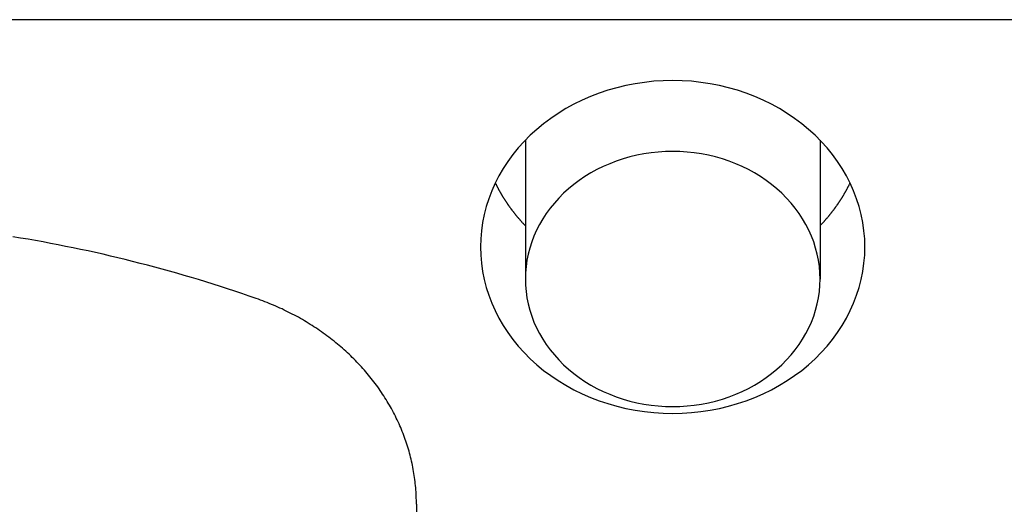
# Model space of a CAD drawing. Extents: x 1107 to 4046, y 937 to 3355.
# Tile 503 of 656: x 2202.38 to 2210.07, y 2671.76 to 2675.55. Entities that reach past the tile are written whole.
import ezdxf

# ---------------------------------------------------------------- set-up
doc = ezdxf.new("R2010")
doc.units = 0
doc.layers.add('KF_VIDA_L___C_REAR', color=7, linetype='CONTINUOUS')

# ---------------------------------------------------------------- blocks, each defined once
blk = doc.blocks.new('KF_VIDA_L___C_REAR')
at = {"layer": 'KF_VIDA_L___C_REAR'}
for p, q in [((42.917343, 986.334237), (-46.917343, 986.334237)), ((19.35, 985.393959), (19.35, 984.309917)), ((21.65, 985.393959), (21.65, 984.309917)), ((18.5, 982.552208), (18.5, 982.152208))]:
    blk.add_line(p, q, dxfattribs=at)
for points in [[(19, 984.56, 0), (19.0018, 984.496, 0), (19.0072, 984.433, 0), (19.0162, 984.369, 0), (19.0288, 984.306, 0), (19.045, 984.244, 0), (19.0646, 984.183, 0), (19.0877, 984.122, 0), (19.1142, 984.063, 0), (19.144, 984.005, 0), (19.1771, 983.948, 0), (19.2134, 983.892, 0), (19.2528, 983.838, 0), (19.2952, 983.786, 0), (19.3405, 983.736, 0), (19.3886, 983.688, 0), (19.4393, 983.641, 0), (19.4927, 983.597, 0), (19.5484, 983.556, 0), (19.6065, 983.517, 0), (19.6666, 983.48, 0), (19.7288, 983.446, 0), (19.7929, 983.414, 0), (19.8587, 983.386, 0), (19.926, 983.36, 0), (19.9947, 983.337, 0), (20.0646, 983.317, 0), (20.1355, 983.3, 0), (20.2074, 983.286, 0), (20.2799, 983.275, 0), (20.353, 983.267, 0), (20.4264, 983.262, 0), (20.5, 983.261, 0), (20.5736, 983.262, 0), (20.647, 983.267, 0), (20.7201, 983.275, 0), (20.7926, 983.286, 0), (20.8645, 983.3, 0), (20.9354, 983.317, 0), (21.0053, 983.337, 0), (21.074, 983.36, 0), (21.1413, 983.386, 0), (21.2071, 983.414, 0), (21.2712, 983.446, 0), (21.3334, 983.48, 0), (21.3935, 983.517, 0), (21.4516, 983.556, 0), (21.5073, 983.597, 0), (21.5607, 983.641, 0), (21.6114, 983.688, 0), (21.6595, 983.736, 0), (21.7048, 983.786, 0), (21.7472, 983.838, 0), (21.7866, 983.892, 0), (21.8229, 983.948, 0), (21.856, 984.005, 0), (21.8858, 984.063, 0), (21.9123, 984.122, 0), (21.9354, 984.183, 0), (21.955, 984.244, 0), (21.9712, 984.306, 0), (21.9838, 984.369, 0), (21.9928, 984.433, 0), (21.9982, 984.496, 0), (22, 984.56, 0), (21.9982, 984.624, 0), (21.9928, 984.687, 0), (21.9838, 984.751, 0), (21.9712, 984.813, 0), (21.955, 984.876, 0), (21.9354, 984.937, 0), (21.9123, 984.998, 0), (21.8858, 985.057, 0), (21.856, 985.115, 0), (21.8229, 985.172, 0), (21.7866, 985.228, 0), (21.7472, 985.282, 0), (21.7048, 985.334, 0), (21.6595, 985.384, 0), (21.6114, 985.432, 0), (21.5607, 985.478, 0), (21.5073, 985.522, 0), (21.4516, 985.564, 0), (21.3935, 985.603, 0), (21.3334, 985.64, 0), (21.2712, 985.674, 0), (21.2071, 985.706, 0), (21.1413, 985.734, 0), (21.074, 985.76, 0), (21.0053, 985.783, 0), (20.9354, 985.803, 0), (20.8645, 985.82, 0), (20.7926, 985.834, 0), (20.7201, 985.845, 0), (20.647, 985.853, 0), (20.5736, 985.857, 0), (20.5, 985.859, 0), (20.4264, 985.857, 0), (20.353, 985.853, 0), (20.2799, 985.845, 0), (20.2074, 985.834, 0), (20.1355, 985.82, 0), (20.0646, 985.803, 0), (19.9947, 985.783, 0), (19.926, 985.76, 0), (19.8587, 985.734, 0), (19.7929, 985.706, 0), (19.7288, 985.674, 0), (19.6666, 985.64, 0), (19.6065, 985.603, 0), (19.5484, 985.564, 0), (19.4927, 985.522, 0), (19.4393, 985.478, 0), (19.3886, 985.432, 0), (19.3405, 985.384, 0), (19.2952, 985.334, 0), (19.2528, 985.282, 0), (19.2134, 985.228, 0), (19.1771, 985.172, 0), (19.144, 985.115, 0), (19.1142, 985.057, 0), (19.0877, 984.998, 0), (19.0646, 984.937, 0), (19.045, 984.876, 0), (19.0288, 984.813, 0), (19.0162, 984.751, 0), (19.0072, 984.687, 0), (19.0018, 984.624, 0), (19, 984.56, 0)], [(21.65, 984.31, 0), (21.6486, 984.359, 0), (21.6445, 984.408, 0), (21.6376, 984.456, 0), (21.6279, 984.504, 0), (21.6155, 984.552, 0), (21.6005, 984.599, 0), (21.5828, 984.645, 0), (21.5625, 984.691, 0), (21.5396, 984.736, 0), (21.5142, 984.779, 0), (21.4864, 984.822, 0), (21.4562, 984.863, 0), (21.4237, 984.903, 0), (21.389, 984.942, 0), (21.3521, 984.979, 0), (21.3132, 985.014, 0), (21.2723, 985.048, 0), (21.2296, 985.08, 0), (21.1851, 985.11, 0), (21.1389, 985.138, 0), (21.0912, 985.164, 0), (21.0421, 985.188, 0), (20.9917, 985.21, 0), (20.9401, 985.23, 0), (20.8874, 985.248, 0), (20.8338, 985.263, 0), (20.7794, 985.276, 0), (20.7244, 985.287, 0), (20.6687, 985.295, 0), (20.6127, 985.301, 0), (20.5564, 985.305, 0), (20.5, 985.306, 0), (20.4436, 985.305, 0), (20.3873, 985.301, 0), (20.3313, 985.295, 0), (20.2756, 985.287, 0), (20.2206, 985.276, 0), (20.1662, 985.263, 0), (20.1126, 985.248, 0), (20.0599, 985.23, 0), (20.0083, 985.21, 0), (19.9579, 985.188, 0), (19.9088, 985.164, 0), (19.8611, 985.138, 0), (19.8149, 985.11, 0), (19.7704, 985.08, 0), (19.7277, 985.048, 0), (19.6868, 985.014, 0), (19.6479, 984.979, 0), (19.611, 984.942, 0), (19.5763, 984.903, 0), (19.5438, 984.863, 0), (19.5136, 984.822, 0), (19.4858, 984.779, 0), (19.4604, 984.736, 0), (19.4375, 984.691, 0), (19.4172, 984.645, 0), (19.3995, 984.599, 0), (19.3845, 984.552, 0), (19.3721, 984.504, 0), (19.3624, 984.456, 0), (19.3555, 984.408, 0), (19.3514, 984.359, 0), (19.35, 984.31, 0), (19.3514, 984.261, 0), (19.3555, 984.212, 0), (19.3624, 984.164, 0), (19.3721, 984.116, 0), (19.3845, 984.068, 0), (19.3995, 984.021, 0), (19.4172, 983.974, 0), (19.4375, 983.929, 0), (19.4604, 983.884, 0), (19.4858, 983.84, 0), (19.5136, 983.798, 0), (19.5438, 983.757, 0), (19.5763, 983.717, 0), (19.611, 983.678, 0), (19.6479, 983.641, 0), (19.6868, 983.606, 0), (19.7277, 983.572, 0), (19.7704, 983.54, 0), (19.8149, 983.51, 0), (19.8611, 983.482, 0), (19.9088, 983.456, 0), (19.9579, 983.432, 0), (20.0083, 983.41, 0), (20.0599, 983.39, 0), (20.1126, 983.372, 0), (20.1662, 983.357, 0), (20.2206, 983.344, 0), (20.2756, 983.333, 0), (20.3313, 983.325, 0), (20.3873, 983.319, 0), (20.4436, 983.315, 0), (20.5, 983.314, 0), (20.5564, 983.315, 0), (20.6127, 983.319, 0), (20.6687, 983.325, 0), (20.7244, 983.333, 0), (20.7794, 983.344, 0), (20.8338, 983.357, 0), (20.8874, 983.372, 0), (20.9401, 983.39, 0), (20.9917, 983.41, 0), (21.0421, 983.432, 0), (21.0912, 983.456, 0), (21.1389, 983.482, 0), (21.1851, 983.51, 0), (21.2296, 983.54, 0), (21.2723, 983.572, 0), (21.3132, 983.606, 0), (21.3521, 983.641, 0), (21.389, 983.678, 0), (21.4237, 983.717, 0), (21.4562, 983.757, 0), (21.4864, 983.798, 0), (21.5142, 983.84, 0), (21.5396, 983.884, 0), (21.5625, 983.929, 0), (21.5828, 983.974, 0), (21.6005, 984.021, 0), (21.6155, 984.068, 0), (21.6279, 984.116, 0), (21.6376, 984.164, 0), (21.6445, 984.212, 0), (21.6486, 984.261, 0), (21.65, 984.31, 0)], [(19.1156, 985.06, 0), (19.1169, 985.057, 0), (19.1183, 985.054, 0), (19.1197, 985.051, 0), (19.1211, 985.049, 0), (19.1225, 985.046, 0), (19.1239, 985.043, 0), (19.1253, 985.04, 0), (19.1267, 985.037, 0), (19.1281, 985.035, 0), (19.1296, 985.032, 0), (19.131, 985.029, 0), (19.1325, 985.026, 0), (19.1339, 985.023, 0), (19.1354, 985.021, 0), (19.1369, 985.018, 0), (19.1383, 985.015, 0), (19.1398, 985.012, 0), (19.1413, 985.009, 0), (19.1428, 985.007, 0), (19.1443, 985.004, 0), (19.1459, 985.001, 0), (19.1474, 984.998, 0), (19.1489, 984.996, 0), (19.1505, 984.993, 0), (19.152, 984.99, 0), (19.1536, 984.987, 0), (19.1551, 984.985, 0), (19.1567, 984.982, 0), (19.1583, 984.979, 0), (19.1599, 984.976, 0), (19.1615, 984.974, 0), (19.1631, 984.971, 0), (19.1647, 984.968, 0), (19.1663, 984.965, 0), (19.1679, 984.963, 0), (19.1695, 984.96, 0), (19.1712, 984.957, 0), (19.1728, 984.955, 0), (19.1745, 984.952, 0), (19.1761, 984.949, 0), (19.1778, 984.946, 0), (19.1795, 984.944, 0), (19.1812, 984.941, 0), (19.1829, 984.938, 0), (19.1846, 984.936, 0), (19.1863, 984.933, 0), (19.188, 984.93, 0), (19.1897, 984.928, 0), (19.1914, 984.925, 0), (19.1932, 984.922, 0), (19.1949, 984.92, 0), (19.1966, 984.917, 0), (19.1984, 984.914, 0), (19.2002, 984.912, 0), (19.2019, 984.909, 0), (19.2037, 984.906, 0), (19.2055, 984.904, 0), (19.2073, 984.901, 0), (19.2091, 984.898, 0), (19.2109, 984.896, 0), (19.2127, 984.893, 0), (19.2145, 984.89, 0), (19.2164, 984.888, 0), (19.2182, 984.885, 0), (19.22, 984.883, 0), (19.2219, 984.88, 0), (19.2237, 984.877, 0), (19.2256, 984.875, 0), (19.2275, 984.872, 0), (19.2293, 984.87, 0), (19.2312, 984.867, 0), (19.2331, 984.864, 0), (19.235, 984.862, 0), (19.2369, 984.859, 0), (19.2388, 984.857, 0), (19.2408, 984.854, 0), (19.2427, 984.851, 0), (19.2446, 984.849, 0), (19.2466, 984.846, 0), (19.2485, 984.844, 0), (19.2505, 984.841, 0), (19.2524, 984.839, 0), (19.2544, 984.836, 0), (19.2564, 984.834, 0), (19.2584, 984.831, 0), (19.2603, 984.829, 0), (19.2623, 984.826, 0), (19.2643, 984.823, 0), (19.2664, 984.821, 0), (19.2684, 984.818, 0), (19.2704, 984.816, 0), (19.2724, 984.813, 0), (19.2745, 984.811, 0), (19.2765, 984.808, 0), (19.2786, 984.806, 0), (19.2806, 984.803, 0), (19.2827, 984.801, 0), (19.2848, 984.798, 0), (19.2868, 984.796, 0), (19.2889, 984.793, 0), (19.291, 984.791, 0), (19.2931, 984.789, 0), (19.2952, 984.786, 0), (19.2973, 984.784, 0), (19.2994, 984.781, 0), (19.3016, 984.779, 0), (19.3037, 984.776, 0), (19.3058, 984.774, 0), (19.308, 984.771, 0), (19.3101, 984.769, 0), (19.3123, 984.766, 0), (19.3145, 984.764, 0), (19.3166, 984.762, 0), (19.3188, 984.759, 0), (19.321, 984.757, 0), (19.3232, 984.754, 0), (19.3254, 984.752, 0), (19.3276, 984.75, 0), (19.3298, 984.747, 0), (19.332, 984.745, 0), (19.3342, 984.742, 0), (19.3365, 984.74, 0), (19.3387, 984.738, 0), (19.341, 984.735, 0), (19.3432, 984.733, 0), (19.3455, 984.731, 0), (19.3477, 984.728, 0), (19.35, 984.726, 0)], [(21.65, 984.726, 0), (21.6523, 984.728, 0), (21.6545, 984.731, 0), (21.6568, 984.733, 0), (21.659, 984.735, 0), (21.6613, 984.738, 0), (21.6635, 984.74, 0), (21.6658, 984.742, 0), (21.668, 984.745, 0), (21.6702, 984.747, 0), (21.6724, 984.75, 0), (21.6746, 984.752, 0), (21.6768, 984.754, 0), (21.679, 984.757, 0), (21.6812, 984.759, 0), (21.6834, 984.762, 0), (21.6855, 984.764, 0), (21.6877, 984.766, 0), (21.6899, 984.769, 0), (21.692, 984.771, 0), (21.6942, 984.774, 0), (21.6963, 984.776, 0), (21.6984, 984.779, 0), (21.7006, 984.781, 0), (21.7027, 984.784, 0), (21.7048, 984.786, 0), (21.7069, 984.789, 0), (21.709, 984.791, 0), (21.7111, 984.793, 0), (21.7132, 984.796, 0), (21.7152, 984.798, 0), (21.7173, 984.801, 0), (21.7194, 984.803, 0), (21.7214, 984.806, 0), (21.7235, 984.808, 0), (21.7255, 984.811, 0), (21.7276, 984.813, 0), (21.7296, 984.816, 0), (21.7316, 984.818, 0), (21.7336, 984.821, 0), (21.7357, 984.823, 0), (21.7377, 984.826, 0), (21.7397, 984.829, 0), (21.7416, 984.831, 0), (21.7436, 984.834, 0), (21.7456, 984.836, 0), (21.7476, 984.839, 0), (21.7495, 984.841, 0), (21.7515, 984.844, 0), (21.7534, 984.846, 0), (21.7554, 984.849, 0), (21.7573, 984.851, 0), (21.7592, 984.854, 0), (21.7612, 984.857, 0), (21.7631, 984.859, 0), (21.765, 984.862, 0), (21.7669, 984.864, 0), (21.7688, 984.867, 0), (21.7707, 984.87, 0), (21.7725, 984.872, 0), (21.7744, 984.875, 0), (21.7763, 984.877, 0), (21.7781, 984.88, 0), (21.78, 984.883, 0), (21.7818, 984.885, 0), (21.7836, 984.888, 0), (21.7855, 984.89, 0), (21.7873, 984.893, 0), (21.7891, 984.896, 0), (21.7909, 984.898, 0), (21.7927, 984.901, 0), (21.7945, 984.904, 0), (21.7963, 984.906, 0), (21.7981, 984.909, 0), (21.7998, 984.912, 0), (21.8016, 984.914, 0), (21.8034, 984.917, 0), (21.8051, 984.92, 0), (21.8068, 984.922, 0), (21.8086, 984.925, 0), (21.8103, 984.928, 0), (21.812, 984.93, 0), (21.8137, 984.933, 0), (21.8154, 984.936, 0), (21.8171, 984.938, 0), (21.8188, 984.941, 0), (21.8205, 984.944, 0), (21.8222, 984.946, 0), (21.8239, 984.949, 0), (21.8255, 984.952, 0), (21.8272, 984.955, 0), (21.8288, 984.957, 0), (21.8305, 984.96, 0), (21.8321, 984.963, 0), (21.8337, 984.965, 0), (21.8353, 984.968, 0), (21.8369, 984.971, 0), (21.8385, 984.974, 0), (21.8401, 984.976, 0), (21.8417, 984.979, 0), (21.8433, 984.982, 0), (21.8449, 984.985, 0), (21.8464, 984.987, 0), (21.848, 984.99, 0), (21.8495, 984.993, 0), (21.8511, 984.996, 0), (21.8526, 984.998, 0), (21.8541, 985.001, 0), (21.8557, 985.004, 0), (21.8572, 985.007, 0), (21.8587, 985.009, 0), (21.8602, 985.012, 0), (21.8617, 985.015, 0), (21.8631, 985.018, 0), (21.8646, 985.021, 0), (21.8661, 985.023, 0), (21.8675, 985.026, 0), (21.869, 985.029, 0), (21.8704, 985.032, 0), (21.8719, 985.035, 0), (21.8733, 985.037, 0), (21.8747, 985.04, 0), (21.8761, 985.043, 0), (21.8775, 985.046, 0), (21.8789, 985.049, 0), (21.8803, 985.051, 0), (21.8817, 985.054, 0), (21.8831, 985.057, 0), (21.8844, 985.06, 0)], [(17.25, 984.158, 0), (17.1943, 984.177, 0), (17.1384, 984.196, 0), (17.0824, 984.215, 0), (17.0262, 984.234, 0), (16.97, 984.252, 0), (16.9136, 984.27, 0), (16.857, 984.287, 0), (16.8004, 984.305, 0), (16.7437, 984.322, 0), (16.6868, 984.338, 0), (16.6298, 984.355, 0), (16.5727, 984.371, 0), (16.5155, 984.387, 0), (16.4582, 984.402, 0), (16.4007, 984.417, 0), (16.3432, 984.432, 0), (16.2856, 984.447, 0), (16.2278, 984.461, 0), (16.17, 984.475, 0), (16.1121, 984.489, 0), (16.0541, 984.503, 0), (15.9959, 984.516, 0), (15.9377, 984.529, 0), (15.8794, 984.541, 0), (15.8211, 984.553, 0), (15.7626, 984.565, 0), (15.704, 984.577, 0), (15.6454, 984.588, 0), (15.5867, 984.599, 0), (15.5279, 984.61, 0), (15.4691, 984.62, 0), (15.4102, 984.63, 0), (15.3512, 984.64, 0)], [(18.5, 982.552, 0), (18.4999, 982.568, 0), (18.4997, 982.584, 0), (18.4992, 982.6, 0), (18.4986, 982.616, 0), (18.4979, 982.632, 0), (18.4969, 982.648, 0), (18.4958, 982.665, 0), (18.4945, 982.681, 0), (18.493, 982.697, 0), (18.4914, 982.713, 0), (18.4896, 982.728, 0), (18.4876, 982.744, 0), (18.4855, 982.76, 0), (18.4832, 982.776, 0), (18.4807, 982.792, 0), (18.478, 982.808, 0), (18.4752, 982.824, 0), (18.4722, 982.84, 0), (18.4691, 982.856, 0), (18.4657, 982.871, 0), (18.4622, 982.887, 0), (18.4586, 982.903, 0), (18.4547, 982.919, 0), (18.4507, 982.934, 0), (18.4465, 982.95, 0), (18.4422, 982.966, 0), (18.4377, 982.981, 0), (18.433, 982.997, 0), (18.4282, 983.012, 0), (18.4232, 983.028, 0), (18.418, 983.043, 0), (18.4127, 983.058, 0), (18.4072, 983.074, 0), (18.4015, 983.089, 0), (18.3957, 983.104, 0), (18.3897, 983.119, 0), (18.3835, 983.135, 0), (18.3772, 983.15, 0), (18.3707, 983.165, 0), (18.3641, 983.18, 0), (18.3573, 983.195, 0), (18.3504, 983.21, 0), (18.3432, 983.224, 0), (18.336, 983.239, 0), (18.3285, 983.254, 0), (18.321, 983.269, 0), (18.3132, 983.283, 0), (18.3053, 983.298, 0), (18.2973, 983.312, 0), (18.289, 983.326, 0), (18.2807, 983.341, 0), (18.2722, 983.355, 0), (18.2635, 983.369, 0), (18.2547, 983.383, 0), (18.2457, 983.397, 0), (18.2366, 983.411, 0), (18.2273, 983.425, 0), (18.2179, 983.439, 0), (18.2083, 983.453, 0), (18.1986, 983.467, 0), (18.1888, 983.48, 0), (18.1788, 983.494, 0), (18.1686, 983.507, 0), (18.1583, 983.52, 0), (18.1479, 983.534, 0), (18.1373, 983.547, 0), (18.1266, 983.56, 0), (18.1157, 983.573, 0), (18.1047, 983.586, 0), (18.0936, 983.599, 0), (18.0823, 983.612, 0), (18.0709, 983.624, 0), (18.0594, 983.637, 0), (18.0477, 983.649, 0), (18.0359, 983.662, 0), (18.024, 983.674, 0), (18.0119, 983.686, 0), (17.9997, 983.698, 0), (17.9874, 983.71, 0), (17.9749, 983.722, 0), (17.9623, 983.734, 0), (17.9496, 983.746, 0), (17.9368, 983.757, 0), (17.9238, 983.769, 0), (17.9108, 983.78, 0), (17.8976, 983.791, 0), (17.8842, 983.802, 0), (17.8708, 983.813, 0), (17.8572, 983.824, 0), (17.8436, 983.835, 0), (17.8298, 983.846, 0), (17.8159, 983.857, 0), (17.8019, 983.867, 0), (17.7877, 983.877, 0), (17.7735, 983.888, 0), (17.7591, 983.898, 0), (17.7447, 983.908, 0), (17.7301, 983.918, 0), (17.7154, 983.928, 0), (17.7007, 983.937, 0), (17.6858, 983.947, 0), (17.6708, 983.956, 0), (17.6557, 983.966, 0), (17.6406, 983.975, 0), (17.6253, 983.984, 0), (17.6099, 983.993, 0), (17.5944, 984.002, 0), (17.5789, 984.011, 0), (17.5632, 984.019, 0), (17.5475, 984.028, 0), (17.5316, 984.036, 0), (17.5157, 984.044, 0), (17.4997, 984.052, 0), (17.4836, 984.06, 0), (17.4674, 984.068, 0), (17.4512, 984.076, 0), (17.4348, 984.083, 0), (17.4184, 984.091, 0), (17.4019, 984.098, 0), (17.3853, 984.105, 0), (17.3686, 984.112, 0), (17.3519, 984.119, 0), (17.3351, 984.126, 0), (17.3182, 984.133, 0), (17.3013, 984.139, 0), (17.2842, 984.146, 0), (17.2672, 984.152, 0), (17.25, 984.158, 0)]]:
    blk.add_polyline3d(points, dxfattribs=at)

msp = doc.modelspace()

# ---------------------------------------------------------------- block references
at = {"layer": 'KF_VIDA_L___C_REAR'}
msp.add_blockref('KF_VIDA_L___C_REAR', (2186.9791, 1689.2132), dxfattribs=at)

doc.saveas('drawing.dxf')
